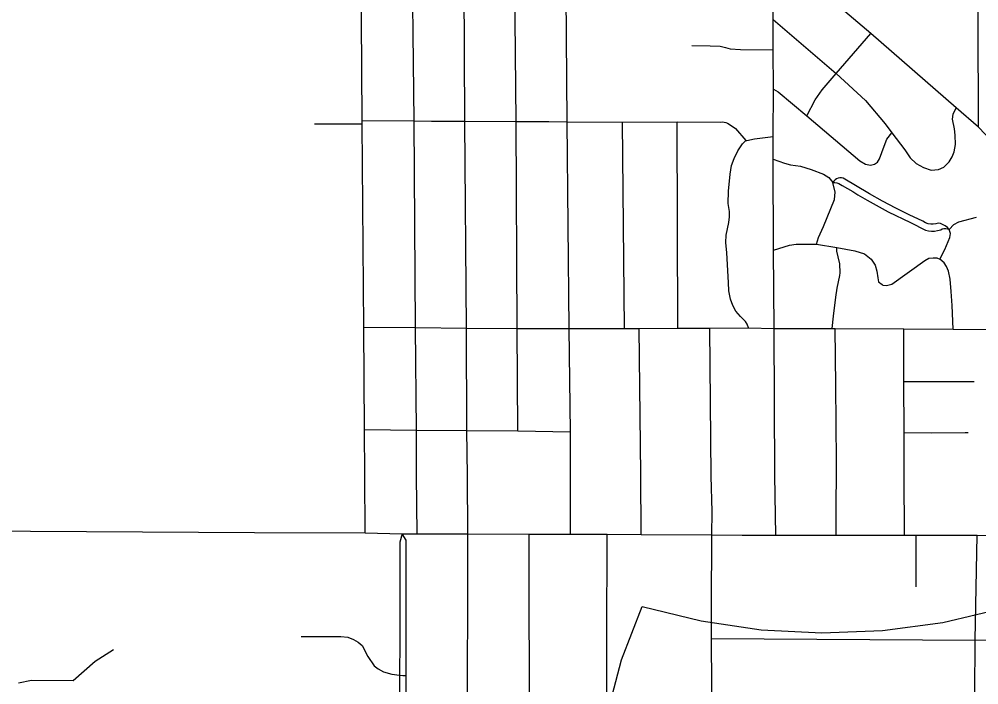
# Model space of a CAD drawing. Extents: x -1403959 to 81668, y -1400582 to 11018.
# Drawn here: x 6835.6 to 6948.6, y 8312.3 to 8390.7 of the extents above; entities that cross this region are included whole.
import ezdxf

# ---------------------------------------------------------------- set-up
doc = ezdxf.new("R2010")
doc.units = 0
for name, color, linetype in [('tdCiSectNmbr', 7, 'Continuous'), ('tdCiSectTwpRng', 7, 'Continuous'), ('tdCoSurfBitum', 7, 'Continuous'), ('tdCoSurfGravel', 7, 'Continuous')]:
    doc.layers.add(name, color=color, linetype=linetype)

msp = doc.modelspace()

# ---------------------------------------------------------------- linework, layer by layer
at = {"layer": 'tdCiSectNmbr'}
for points in [[(6924.39, 8376.9), (6924.46, 8382.48), (6924.4, 8387.1), (6924.4, 8390.68), (6924.4, 8393), (6924.33, 8400.36)], [(6967.08, 8354.18), (6967.96, 8355.48), (6963.22, 8360.67), (6958.44, 8366.38), (6951.51, 8374.73), (6949.37, 8377.17), (6948.58, 8378.01), (6945.94, 8380.29), (6935.9, 8389.02), (6930.82, 8393.4)], [(6924.53, 8354.28), (6924.44, 8363.53), (6924.41, 8374.24), (6924.39, 8376.9)], [(6924.73, 8329.97), (6924.62, 8336.97), (6924.53, 8354.28)], [(6823.77, 8330.51), (6863.34, 8330.28)], [(6863.34, 8330.28), (6876.39, 8330.23)], [(6876.39, 8330.23), (6880.74, 8330.13)], [(6880.74, 8330.13), (6882.48, 8330.13), (6888.46, 8330.13), (6895.69, 8330.09), (6900.55, 8330.09), (6904.85, 8330.06), (6908.87, 8330.04), (6917.18, 8330.01)], [(6917.13, 8321.54), (6917.18, 8330.01)], [(6917.18, 8330.01), (6920.75, 8329.97)], [(6920.75, 8329.97), (6923.4, 8329.97)], [(6923.4, 8329.97), (6923.4, 8329.97), (6924.73, 8329.97), (6927.29, 8329.97)], [(6927.29, 8329.97), (6931.83, 8329.94), (6939.87, 8329.97), (6941.25, 8329.97), (6948.42, 8329.94), (6955.39, 8329.92), (6961.76, 8329.9), (6968.33, 8329.88), (6973.06, 8329.85), (6985.16, 8329.9), (6989.72, 8329.9)], [(6917.17, 8300.81), (6917.15, 8304.39), (6917.15, 8304.78), (6917.15, 8305.07), (6917.18, 8312.11), (6917.15, 8317.8), (6917.13, 8321.54)]]:
    msp.add_lwpolyline(points, dxfattribs=at)
at = {"layer": 'tdCiSectTwpRng'}
for points in [[(6948.58, 8378.01), (6948.53, 8390.75), (6948.5, 8402.95), (6948.41, 8409.23), (6948.36, 8427.68)], [(6882.13, 8378.73), (6881.89, 8402.8)], [(6888.1, 8378.7), (6887.98, 8402.8)], [(6894.17, 8378.67), (6893.92, 8402.8)], [(6900.17, 8378.63), (6900.04, 8393.7), (6899.99, 8402.8), (6899.99, 8402.8)], [(6876.39, 8330.23), (6876.34, 8336.98), (6876.31, 8342.42), (6876.22, 8354.46), (6876.03, 8378.4), (6876.03, 8378.53), (6876.03, 8378.78), (6875.92, 8396.78)], [(6924.4, 8390.68), (6931.82, 8384.32), (6935.26, 8381.13), (6937.61, 8378.41), (6938.37, 8377.35), (6939.89, 8375.32), (6940.52, 8374.38), (6941.26, 8373.73), (6942.09, 8373.25), (6942.99, 8372.95), (6943.86, 8373.02), (6944.51, 8373.3), (6945.14, 8373.9), (6945.49, 8374.49), (6945.73, 8375.11), (6945.89, 8375.95), (6945.84, 8377.04), (6945.76, 8377.8), (6945.51, 8378.95), (6945.59, 8379.52), (6945.94, 8380.29)], [(6931.82, 8384.32), (6935.9, 8389.02)], [(6914.83, 8387.61), (6916.98, 8387.59), (6918.16, 8387.53), (6918.81, 8387.4), (6919.35, 8387.22), (6920.58, 8387.14), (6924.4, 8387.1)], [(6928.37, 8379.34), (6929.36, 8381.22), (6930.17, 8382.38), (6931.82, 8384.32)], [(6924.46, 8382.48), (6925, 8382.18), (6928.37, 8379.34), (6934.62, 8374.03), (6935.29, 8373.65), (6935.85, 8373.52), (6936.34, 8373.65), (6936.67, 8373.86), (6936.94, 8374.27), (6937.46, 8375.78), (6937.8, 8376.57), (6938.37, 8377.35)], [(6876.03, 8378.78), (6882.13, 8378.73), (6884.2, 8378.72), (6888.1, 8378.7), (6894.17, 8378.67), (6897.98, 8378.66), (6900.17, 8378.63)], [(6882.43, 8342.33), (6882.32, 8354.4), (6882.13, 8378.73)], [(6888.3, 8354.32), (6888.3, 8354.32), (6888.1, 8378.59), (6888.1, 8378.7)], [(6870.4, 8378.4), (6874.99, 8378.4), (6876.03, 8378.4)], [(6894.29, 8354.3), (6894.17, 8378.63), (6894.17, 8378.67)], [(6900.17, 8378.63), (6906.67, 8378.57), (6913.09, 8378.63), (6918.22, 8378.6), (6918.43, 8378.61), (6918.64, 8378.6), (6918.84, 8378.55), (6919.04, 8378.48), (6919.22, 8378.37), (6919.97, 8377.84), (6921.2, 8376.43), (6921.32, 8376.45)], [(6900.39, 8354.3), (6900.17, 8378.63), (6900.17, 8378.63)], [(6906.89, 8354.29), (6906.67, 8378.57)], [(6913.19, 8354.35), (6913.09, 8378.63)], [(6921.49, 8354.38), (6921.34, 8354.81), (6921.14, 8355.12), (6920.55, 8355.7), (6920.02, 8356.35), (6919.67, 8357.02), (6919.4, 8357.75), (6919.2, 8358.72), (6919.13, 8359.7), (6918.96, 8363.2), (6918.82, 8364.43), (6918.87, 8365.29), (6919.2, 8366.78), (6919.28, 8367.45), (6919.25, 8368.07), (6919.1, 8369.03), (6919.15, 8370.47), (6919.36, 8372.48), (6919.52, 8373.5), (6919.82, 8374.31), (6920.24, 8375.22), (6920.78, 8376.05), (6921.2, 8376.43)], [(6921.32, 8376.45), (6922.21, 8376.63), (6924.39, 8376.9)], [(6924.41, 8374.24), (6925.75, 8373.76), (6926.43, 8373.56), (6927.64, 8373.4), (6928.89, 8373)], [(6928.89, 8373), (6930.32, 8372.48), (6930.96, 8372.09), (6931.43, 8371.48)], [(6945.11, 8365.94), (6944.91, 8366.17), (6944.67, 8366.37), (6944.41, 8366.52), (6944.12, 8366.64), (6943.82, 8366.7), (6943.54, 8366.61), (6943.25, 8366.57), (6942.95, 8366.57), (6942.66, 8366.62), (6942.33, 8366.75), (6942.02, 8366.92), (6940.42, 8367.67), (6938.83, 8368.47), (6937.27, 8369.3), (6935.73, 8370.17), (6932.65, 8372.01), (6932.45, 8372.04), (6932.25, 8372.03), (6932.05, 8371.98), (6931.87, 8371.9), (6931.7, 8371.79), (6931.55, 8371.65), (6931.43, 8371.48)], [(6929.49, 8364.21), (6929.73, 8365.02), (6930.32, 8366.31), (6931.61, 8369.5), (6931.69, 8370.34), (6931.43, 8371.48)], [(6931.43, 8371.48), (6931.67, 8371.47), (6931.9, 8371.43), (6932.12, 8371.35), (6932.33, 8371.25), (6932.53, 8371.12), (6933.16, 8370.78), (6933.77, 8370.42), (6934.37, 8370.03), (6935.46, 8369.39), (6937.96, 8368.05), (6940.57, 8366.76), (6942.32, 8365.86), (6942.68, 8365.79), (6943.05, 8365.76), (6943.41, 8365.77), (6943.77, 8365.83), (6944.13, 8365.92), (6944.31, 8366.01), (6944.51, 8366.05), (6944.72, 8366.06), (6944.92, 8366.02), (6945.11, 8365.94)], [(6945.11, 8365.94), (6945.67, 8366.55), (6946.27, 8366.86), (6948.33, 8367.39)], [(6944.03, 8362.44), (6944.61, 8363.6), (6945.21, 8365.02), (6945.29, 8365.48), (6945.11, 8365.94)], [(6924.44, 8363.53), (6926.31, 8364.12), (6927.12, 8364.23), (6929.49, 8364.21), (6931.91, 8363.82)], [(6931.35, 8354.31), (6931.49, 8355.75), (6931.77, 8357.97), (6931.96, 8359.03), (6932.26, 8360.54), (6932.31, 8360.85), (6932.26, 8361.89), (6932.06, 8362.73), (6931.92, 8363.39), (6931.91, 8363.82)], [(6931.91, 8363.82), (6934.04, 8363.45), (6935.15, 8363.07), (6935.94, 8362.47), (6936.42, 8361.74), (6936.62, 8361.04), (6936.71, 8360.25), (6936.82, 8359.77), (6937.22, 8359.46), (6937.3, 8359.39), (6937.73, 8359.34), (6938.39, 8359.52), (6942.27, 8362.31), (6942.75, 8362.56), (6943.24, 8362.63), (6943.67, 8362.6), (6944.03, 8362.44)], [(6945.58, 8354.23), (6945.47, 8357), (6945.38, 8358.67), (6945.24, 8360.12), (6945.03, 8361.06), (6944.83, 8361.6), (6944.53, 8362.04), (6944.03, 8362.44)], [(6876.22, 8354.46), (6882.32, 8354.4), (6888.3, 8354.32)], [(6888.3, 8354.32), (6894.29, 8354.3), (6900.39, 8354.3), (6906.89, 8354.29), (6908.62, 8354.29), (6913.19, 8354.35), (6916.96, 8354.33), (6921.49, 8354.38), (6924.53, 8354.28)], [(6888.46, 8330.13), (6888.41, 8336.98), (6888.35, 8342.28), (6888.3, 8354.32)], [(6894.35, 8342.24), (6894.29, 8354.3)], [(6900.55, 8330.09), (6900.53, 8342.13), (6900.39, 8354.3)], [(6908.87, 8330.04), (6908.81, 8337.15), (6908.62, 8354.29)], [(6917.21, 8332.74), (6917.11, 8336.92), (6916.96, 8354.33)], [(6924.53, 8354.28), (6931.34, 8354.3), (6931.69, 8354.3), (6939.77, 8354.25), (6945.58, 8354.23), (6958.15, 8354.18), (6962.25, 8354.16), (6962.25, 8354.16)], [(6931.83, 8329.94), (6931.84, 8332.07), (6931.87, 8338.63), (6931.8, 8347.58), (6931.69, 8354.3)], [(6939.87, 8329.97), (6939.81, 8337.08), (6939.84, 8342.03), (6939.77, 8348.05), (6939.77, 8354.25)], [(6939.77, 8348.05), (6948.07, 8348.07)], [(6876.31, 8342.42), (6882.43, 8342.33), (6888.35, 8342.28)], [(6882.48, 8330.13), (6882.43, 8337), (6882.43, 8342.33)], [(6888.35, 8342.28), (6894.35, 8342.24), (6900.53, 8342.13)], [(6939.84, 8342.03), (6943.05, 8342.02), (6947, 8342.04)], [(6947, 8342.04), (6947.35, 8342.05)], [(6917.18, 8330.01), (6917.21, 8332.74)], [(6880.74, 8330.13), (6880.45, 8329.15), (6880.45, 8325.21)], [(6881.2, 8325.21), (6881.2, 8329.38), (6880.74, 8330.13)], [(6888.42, 8304.9), (6888.42, 8305.23), (6888.46, 8330.13)], [(6895.52, 8285.21), (6895.55, 8303.92), (6895.66, 8304.53), (6895.73, 8304.86), (6895.73, 8305.17), (6895.69, 8330.09)], [(6904.79, 8304.76), (6904.8, 8305.12), (6904.85, 8330.06)], [(6941.25, 8323.86), (6941.25, 8329.97)], [(6948.11, 8304.25), (6948.11, 8304.54), (6948.11, 8304.89), (6948.18, 8317.61), (6948.42, 8329.94)], [(6880.45, 8325.21), (6880.45, 8317.49), (6880.43, 8313.48), (6880.41, 8307.77), (6880.42, 8305.24), (6880.42, 8304.57), (6880.44, 8300.91), (6880.45, 8298.7), (6880.45, 8297.49), (6880.46, 8295.96), (6880.48, 8291.54), (6880.5, 8287.42), (6880.49, 8285.31), (6880.47, 8276.71), (6880.47, 8275.97)], [(6881.21, 8275.97), (6881.23, 8285.3), (6881.23, 8287.3), (6881.22, 8291.53), (6881.2, 8295.94), (6881.19, 8297.49), (6881.19, 8298.34), (6881.2, 8301.38), (6881.2, 8304.56), (6881.2, 8305.24), (6881.21, 8307.84), (6881.21, 8313.43), (6881.2, 8325.21)], [(6868.86, 8318.02), (6873.51, 8318.01), (6874.33, 8317.93), (6875, 8317.69), (6875.55, 8317.37), (6876.02, 8316.95), (6876.68, 8315.68), (6877.42, 8314.59), (6877.9, 8314.23), (6878.52, 8313.88), (6879.5, 8313.58), (6880.43, 8313.48), (6880.81, 8313.44)], [(6917.15, 8317.8), (6948.18, 8317.61), (6955.5, 8317.63), (6961.76, 8317.54), (6968.25, 8317.56), (6980.36, 8317.52), (6992.49, 8317.49), (6992.49, 8317.49)], [(6880.81, 8313.44), (6881.21, 8313.43)]]:
    msp.add_lwpolyline(points, dxfattribs=at)
at = {"layer": 'tdCoSurfBitum'}
msp.add_lwpolyline([(6835.58, 8312.56), (6837.11, 8312.87), (6842, 8312.86), (6844.6, 8315.14), (6846.74, 8316.51)], dxfattribs=at)
at = {"layer": 'tdCoSurfGravel'}
msp.add_lwpolyline([(7000.47, 8303.49), (6904.18, 8303.49), (6905.04, 8309.44), (6906.55, 8315.26), (6909, 8321.55), (6915.94, 8319.86), (6923.01, 8318.83), (6930.15, 8318.45), (6937.29, 8318.74), (6944.37, 8319.68), (6952.32, 8321.55), (6959.27, 8319.86), (6966.34, 8318.83), (6973.48, 8318.45), (6980.62, 8318.74), (6987.7, 8319.68), (6994.67, 8321.27), (6995.65, 8321.55), (6997.87, 8315.96), (6999.45, 8310.16)], close=True, dxfattribs=at)
msp.add_lwpolyline([(6905.04, 8309.44), (6906.55, 8315.26), (6909, 8321.55), (6915.94, 8319.86), (6923.01, 8318.83), (6930.15, 8318.45), (6937.29, 8318.74), (6944.37, 8319.68), (6952.32, 8321.55)], dxfattribs=at)

doc.saveas('drawing.dxf')
